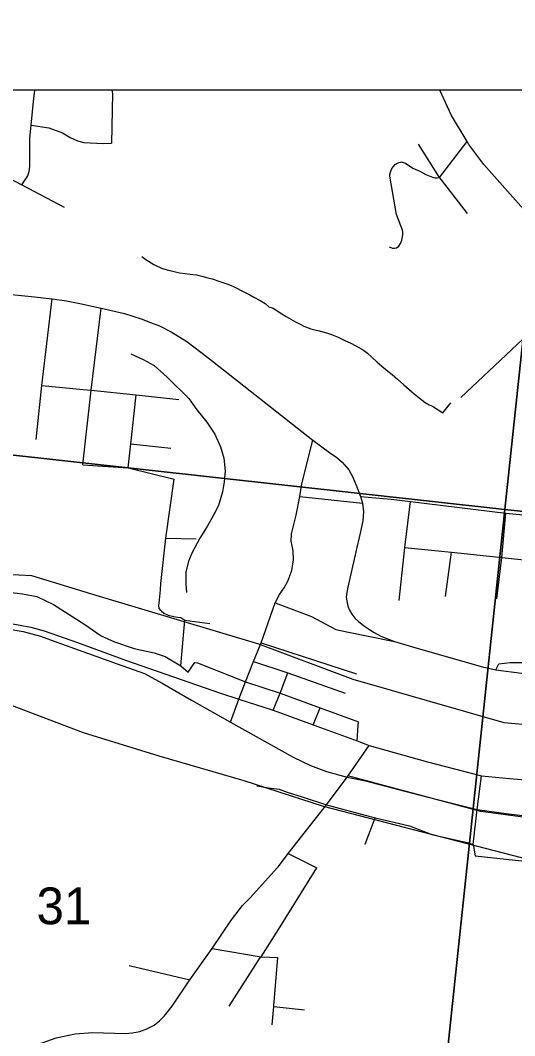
# Model space of a CAD drawing. Extents: x -8.2 to 38.5, y -0.1 to 21.9.
# Drawn here: x 4.076 to 4.638, y 15.594 to 16.75 of the extents above; entities that cross this region are included whole.
import ezdxf

# ---------------------------------------------------------------- set-up
doc = ezdxf.new("R2010")
doc.units = 0
for name, color, linetype in [('GM_X_Adjacent_County', 7, 'Continuous'), ('GM_X_Adjacent_County_Text', 7, 'Continuous'), ('GM_X_County_Road_Text', 7, 'Continuous'), ('GM_X_Minor_River', 7, 'Continuous'), ('GM_X_Township_Subdivision_Text', 7, 'Continuous'), ('GM_X_Township_Text', 7, 'Continuous'), ('GM_X_US_Location', 7, 'Continuous')]:
    doc.layers.add(name, color=color, linetype=linetype)

msp = doc.modelspace()

# ---------------------------------------------------------------- linework, layer by layer
at = {"layer": 'GM_X_Adjacent_County'}
msp.add_lwpolyline([(2.2499, 17.3899), (5.0356, 17.3899), (5.0356, 16.67), (2.2499, 16.67)], close=True, dxfattribs=at)
at = {"layer": 'GM_X_Adjacent_County_Text'}
for points in [[(5.0356, 17.1922), (5.7325, 17.1233), (5.6225, 16.0867), (4.6267, 16.1928), (4.6777, 16.67)], [(4.6777, 16.67), (4.6267, 16.1928), (3.6356, 16.3025), (3.6747, 16.67)]]:
    msp.add_lwpolyline(points, dxfattribs=at)
for points in [[(4.6267, 16.1928), (4.5212, 15.1931), (3.5428, 15.2954), (3.6356, 16.3025)], [(4.6267, 16.1928), (5.6225, 16.0867), (5.5208, 15.0744), (4.5212, 15.1931)]]:
    msp.add_lwpolyline(points, close=True, dxfattribs=at)
at = {"layer": 'GM_X_Minor_River'}
for points in [[(4.2138, 16.4808), (4.2186, 16.4773), (4.2276, 16.4717), (4.237, 16.4672), (4.2457, 16.4647), (4.2506, 16.4638), (4.257, 16.4621), (4.2631, 16.4615), (4.2688, 16.4606), (4.276, 16.46), (4.2824, 16.4583), (4.2892, 16.4566), (4.2941, 16.4553), (4.3028, 16.4524), (4.3107, 16.4496), (4.3175, 16.4471), (4.322, 16.4447), (4.3268, 16.4422), (4.3321, 16.4394), (4.337, 16.437), (4.3415, 16.4346), (4.3486, 16.4306), (4.3542, 16.4274), (4.3586, 16.4235), (4.3635, 16.4218), (4.3733, 16.4154), (4.3781, 16.4126), (4.3886, 16.4063), (4.3939, 16.4038), (4.3984, 16.4014), (4.4063, 16.3985), (4.4108, 16.3973), (4.4161, 16.396), (4.4251, 16.3934), (4.4297, 16.3918), (4.4372, 16.3889), (4.4458, 16.3849), (4.4511, 16.3824), (4.4582, 16.3788), (4.4661, 16.374), (4.4705, 16.3708), (4.4757, 16.3661), (4.4817, 16.3606), (4.4869, 16.3559), (4.4939, 16.35), (4.4988, 16.3464), (4.5047, 16.3409), (4.5121, 16.3346), (4.5181, 16.3295), (4.5237, 16.3244), (4.5296, 16.3197), (4.5363, 16.3145), (4.5408, 16.3118), (4.5446, 16.3102)], [(4.2016, 16.3698), (4.2155, 16.3633), (4.2279, 16.3566), (4.2428, 16.3433), (4.2673, 16.3191), (4.2765, 16.306), (4.2879, 16.292), (4.2971, 16.2784), (4.3036, 16.2642), (4.3074, 16.2512), (4.3086, 16.2367), (4.3075, 16.2242), (4.3057, 16.2128), (4.3012, 16.1973), (4.2956, 16.1864), (4.2884, 16.1733), (4.2801, 16.1602), (4.2714, 16.1437), (4.267, 16.1339), (4.264, 16.1214), (4.264, 16.1077), (4.2646, 16.0982)], [(4.5446, 16.3102), (4.5564, 16.3026), (4.5655, 16.3142)]]:
    msp.add_lwpolyline(points, dxfattribs=at)
at = {"layer": 'GM_X_Township_Subdivision_Text'}
for p, q in [((4.2014, 16.2674), (4.2471, 16.2627)), ((4.3937, 16.2074), (4.4651, 16.2)), ((4.2412, 16.16), (4.2757, 16.1594)), ((4.5593, 16.0937), (4.5661, 16.1441)), ((4.2584, 16.0149), (4.2629, 16.0669)), ((4.3497, 16.041), (4.4581, 16.0056)), ((4.409, 15.9475), (4.417, 15.9669)), ((4.468, 15.8119), (4.4792, 15.8416)), ((4.3805, 15.801), (4.4131, 15.785)), ((4.1995, 15.6738), (4.2684, 15.6575)), ((4.364, 15.627), (4.3989, 15.6231))]:
    msp.add_line(p, q, dxfattribs=at)
for points in [[(4.0775, 16.5623), (4.0842, 16.5727), (4.0857, 16.5776), (4.0867, 16.583), (4.0867, 16.6153), (4.0882, 16.6302), (4.0909, 16.6573), (4.0923, 16.67)], [(4.18, 16.67), (4.1806, 16.6661), (4.1794, 16.6097)], [(4.0882, 16.6302), (4.108, 16.6271), (4.1237, 16.6216), (4.1326, 16.6163), (4.1408, 16.6122), (4.1479, 16.6104), (4.1699, 16.6094), (4.1794, 16.6097)], [(4.4952, 16.4918), (4.4992, 16.4902), (4.5012, 16.4901), (4.5036, 16.4907), (4.5062, 16.4926), (4.5081, 16.4954), (4.5097, 16.4993), (4.5107, 16.5055), (4.5109, 16.5076), (4.5108, 16.5088), (4.5104, 16.5107), (4.5038, 16.5284), (4.496, 16.5722), (4.4959, 16.573), (4.496, 16.5742), (4.4971, 16.5779), (4.4985, 16.5808), (4.5004, 16.5832), (4.5023, 16.5853), (4.5054, 16.5872), (4.5093, 16.5883), (4.5117, 16.5878), (4.5138, 16.587), (4.5224, 16.5814), (4.5303, 16.5778), (4.5372, 16.574), (4.5447, 16.5709), (4.5471, 16.5703), (4.5498, 16.5702), (4.5524, 16.5707), (4.584, 16.6117)], [(4.5843, 16.5295), (4.5547, 16.5678), (4.5524, 16.5707), (4.5288, 16.6086)], [(4.0276, 16.5778), (4.0434, 16.5759), (4.0506, 16.5745), (4.0607, 16.5712), (4.0775, 16.5623), (4.1258, 16.5367)], [(4.577, 16.3204), (4.6472, 16.3868), (4.648, 16.3876), (4.6636, 16.4023), (4.7327, 16.4681)], [(4.0938, 16.2724), (4.1001, 16.3337), (4.1121, 16.4324)], [(4.1469, 16.2437), (4.1562, 16.3286), (4.1678, 16.4219)], [(4.1001, 16.3337), (4.1473, 16.3295), (4.1562, 16.3286), (4.2076, 16.3231), (4.2559, 16.3179)], [(4.1986, 16.2403), (4.2014, 16.2674), (4.2076, 16.3231)], [(4.3148, 15.9505), (4.3245, 15.9768), (4.3318, 15.9964), (4.3411, 16.0197), (4.3497, 16.041), (4.3656, 16.0866), (4.3704, 16.0961), (4.376, 16.1034), (4.3799, 16.1112), (4.3847, 16.1234), (4.3864, 16.1355), (4.386, 16.1458), (4.3839, 16.1565), (4.3844, 16.1652), (4.3894, 16.1863), (4.3937, 16.2074), (4.396, 16.2218), (4.4083, 16.2717)], [(4.1469, 16.2437), (4.1986, 16.2403), (4.2509, 16.2273)], [(4.2361, 16.0774), (4.2336, 16.0802), (4.2335, 16.0833), (4.234, 16.0898), (4.2351, 16.1014), (4.2356, 16.1083), (4.2412, 16.16), (4.2509, 16.2273)], [(4.4628, 16.2077), (4.4977, 16.2043), (4.5194, 16.202), (4.6282, 16.1884), (4.7275, 16.1792), (4.7326, 16.1786), (4.7931, 16.1724), (4.8532, 16.1662), (4.8811, 16.1634), (5.1059, 16.1403)], [(4.5066, 16.0891), (4.5131, 16.1494), (4.5194, 16.202)], [(4.6176, 16.0909), (4.6236, 16.1379), (4.6282, 16.1884)], [(4.5131, 16.1494), (4.5661, 16.1441), (4.5916, 16.1416), (4.6236, 16.1379), (4.6741, 16.1326)], [(3.9636, 16.0505), (3.9603, 16.0691), (3.9631, 16.0775), (3.9744, 16.0867), (3.9917, 16.0932), (4.0069, 16.0968), (4.0628, 16.0988), (4.0784, 16.0968), (4.0945, 16.0936), (4.1134, 16.0847), (4.1491, 16.0618), (4.1676, 16.049), (4.1829, 16.0422), (4.2054, 16.0345), (4.2279, 16.0297), (4.2407, 16.0253), (4.2584, 16.0149), (4.2668, 16.0076)], [(4.3656, 16.0866), (4.3838, 16.0796), (4.4068, 16.0711), (4.4345, 16.056), (4.447, 16.0533), (4.5012, 16.0426)], [(4.2361, 16.0774), (4.2391, 16.0747), (4.2438, 16.0725), (4.2504, 16.071), (4.2544, 16.0703), (4.2582, 16.0696), (4.2629, 16.0669), (4.2913, 16.0628)], [(4.6166, 16.0104), (4.6199, 16.017), (4.6331, 16.0185), (4.6471, 16.0186), (4.6563, 16.0204), (4.6671, 16.0272), (4.6713, 16.0274), (4.6754, 16.0271), (4.6952, 16.0275), (4.7327, 16.0265), (4.7732, 16.0349)], [(4.2668, 16.0076), (4.2743, 16.0187), (4.2773, 16.0182), (4.3318, 15.9964), (4.3712, 15.9835), (4.417, 15.9669), (4.4603, 15.9512)], [(4.3411, 16.0197), (4.3799, 16.0068), (4.4452, 15.9838)], [(4.3633, 15.9644), (4.3712, 15.9835), (4.3799, 16.0068)], [(4.459, 15.9294), (4.4601, 15.947), (4.4603, 15.9512)], [(4.5909, 15.8115), (4.5955, 15.8513), (4.6002, 15.8895)], [(4.3447, 15.8782), (4.3582, 15.8758), (4.3701, 15.8742), (4.3794, 15.871), (4.3963, 15.8657), (4.4239, 15.8564)], [(4.4239, 15.8564), (4.4792, 15.8416), (4.5184, 15.8326), (4.5439, 15.8226), (4.584, 15.8137), (4.5909, 15.8115)], [(4.5909, 15.8115), (4.5933, 15.7983), (4.7096, 15.7861), (4.8968, 15.7645)], [(4.3133, 15.6275), (4.3491, 15.683), (4.3496, 15.6837), (4.3696, 15.7148), (4.4131, 15.785)], [(4.2938, 15.6929), (4.3496, 15.6837), (4.3685, 15.6826)], [(4.3623, 15.6061), (4.364, 15.627), (4.3641, 15.6279), (4.3685, 15.6826)]]:
    msp.add_lwpolyline(points, dxfattribs=at)
at = {"layer": 'GM_X_Township_Text'}
for points in [[(4.584, 16.6117), (4.5663, 16.6414), (4.553, 16.6699), (4.553, 16.67)], [(5.2409, 16.4154), (5.2404, 16.4163), (5.2395, 16.418), (5.1826, 16.4236), (4.9958, 16.4421), (4.8823, 16.4533), (4.86, 16.4555), (4.7607, 16.4654), (4.7327, 16.4681), (4.7136, 16.4709), (4.7035, 16.4738), (4.7, 16.4758), (4.697, 16.4787), (4.6901, 16.4878), (4.6609, 16.5203), (4.645, 16.538), (4.6029, 16.5854), (4.586, 16.6083), (4.584, 16.6117)], [(4.0545, 16.4387), (4.0883, 16.4351), (4.1121, 16.4324), (4.1282, 16.4302), (4.1436, 16.4272), (4.1678, 16.4219), (4.1944, 16.4157), (4.2132, 16.4096), (4.224, 16.4056), (4.2339, 16.4019), (4.2475, 16.395), (4.265, 16.3839), (4.289, 16.3658), (4.4083, 16.2717), (4.4275, 16.2576), (4.4358, 16.2519), (4.442, 16.2465), (4.4496, 16.2378), (4.4538, 16.2294), (4.4577, 16.2204), (4.4628, 16.2077), (4.4651, 16.2), (4.4663, 16.1899), (4.4655, 16.1797), (4.4625, 16.1658), (4.4574, 16.1447), (4.4484, 16.1045), (4.4471, 16.0983), (4.4465, 16.0928), (4.4471, 16.0883), (4.4484, 16.0827), (4.4502, 16.0781), (4.4529, 16.0735), (4.4562, 16.0692), (4.4607, 16.0649), (4.4674, 16.0599), (4.4742, 16.0554), (4.4784, 16.0528), (4.4859, 16.0487), (4.5012, 16.0426), (4.5284, 16.0344), (4.6016, 16.0138), (4.6166, 16.0104), (4.6751, 16.0027)], [(3.9636, 16.0505), (3.9886, 16.0607), (4.006, 16.0642), (4.0249, 16.0656), (4.0409, 16.0657), (4.0549, 16.0648), (4.0672, 16.0627), (4.0876, 16.0589), (4.1028, 16.0545), (4.1408, 16.0415), (4.1953, 16.0214), (4.3036, 15.9838), (4.3245, 15.9768)], [(3.9733, 16.0516), (3.9879, 16.0533), (4.0057, 16.0564), (4.018, 16.0576), (4.0322, 16.0582), (4.0423, 16.0585), (4.0611, 16.0567), (4.0789, 16.0539), (4.0986, 16.0484), (4.1186, 16.0413), (4.1373, 16.0345), (4.1859, 16.017), (4.217, 16.0062), (4.237, 15.9951), (4.2705, 15.9758), (4.3148, 15.9505)], [(4.3245, 15.9768), (4.3633, 15.9644), (4.409, 15.9475), (4.459, 15.9294), (4.4727, 15.9241), (4.5389, 15.9053), (4.6002, 15.8895), (4.6321, 15.8867), (4.6775, 15.8829), (4.7033, 15.8807), (4.7204, 15.8796), (4.7336, 15.8798), (4.7727, 15.8809), (4.8108, 15.8817), (4.9071, 15.8854), (4.9901, 15.8883), (5.0549, 15.8899), (5.1402, 15.8926)], [(4.3148, 15.9505), (4.3861, 15.9109), (4.4058, 15.9013), (4.4241, 15.8944), (4.4475, 15.888)], [(4.3693, 15.7863), (4.3805, 15.801), (4.4239, 15.8564), (4.4475, 15.888), (4.4727, 15.9241)], [(4.4475, 15.888), (4.4684, 15.8839), (4.5292, 15.8681), (4.5955, 15.8513), (4.6311, 15.8463), (4.7298, 15.8346), (4.8219, 15.8257), (4.9015, 15.8162), (5.0035, 15.8054), (5.036, 15.8013), (5.0574, 15.7984), (5.0647, 15.7991), (5.0701, 15.8005), (5.0899, 15.8098), (5.0977, 15.8121), (5.1068, 15.8138), (5.1411, 15.816), (5.1857, 15.8183), (5.2076, 15.8182)], [(4.0311, 15.5571), (4.091, 15.5821), (4.1165, 15.5913), (4.1383, 15.596), (4.1583, 15.5973), (4.1951, 15.5963), (4.2035, 15.5971), (4.2116, 15.5986), (4.2198, 15.6015), (4.2279, 15.6057), (4.2342, 15.6107), (4.2392, 15.616), (4.2484, 15.6273), (4.2684, 15.6575), (4.2938, 15.6929), (4.3159, 15.7258), (4.3285, 15.7418), (4.3375, 15.751), (4.3681, 15.7848), (4.3693, 15.7863)]]:
    msp.add_lwpolyline(points, dxfattribs=at)
at = {"layer": 'GM_X_US_Location'}
for points in [[(5.4223, 15.8469), (5.4096, 15.8932), (5.3887, 15.9097), (5.3573, 15.9186), (5.1857, 15.9216), (5.0514, 15.9351), (5.0007, 15.9395), (4.7723, 15.9365), (4.6261, 15.95), (4.4545, 15.9992), (4.347, 16.0396), (4.162, 16.0948), (4.0889, 16.1172), (4.0292, 16.1202), (3.8461, 16.1159), (3.5416, 16.1791), (3.3707, 16.2044), (3.1596, 16.2509), (3.0499, 16.3079), (2.985, 16.3727), (2.9748, 16.5121), (2.969, 16.6094), (2.9538, 16.67)], [(5.4018, 15.5913), (5.3935, 15.6027), (5.3239, 15.6708), (5.2605, 15.7279), (5.2257, 15.7453), (5.1925, 15.7501), (5.1165, 15.7532), (4.8689, 15.7682), (4.7348, 15.7829), (4.6766, 15.7884), (4.4205, 15.8545), (4.3305, 15.884), (4.2337, 15.9121), (4.1476, 15.9385), (4.0637, 15.9702)], [(5.4018, 15.5913), (5.4088, 15.6052), (5.4131, 15.6148), (5.4148, 15.6252), (5.4149, 15.6351), (5.4123, 15.6434), (5.3377, 15.7409), (5.3157, 15.7604), (5.2793, 15.7782), (5.2046, 15.8154), (5.1005, 15.8111), (5.0706, 15.8008), (4.7323, 15.8313), (4.5994, 15.849), (4.4484, 15.8895)]]:
    msp.add_lwpolyline(points, dxfattribs=at)

# ---------------------------------------------------------------- texts
at = {"layer": 'GM_X_County_Road_Text'}
msp.add_text('31', height=0.04186, rotation=0, dxfattribs=at).set_placement((4.0942, 15.7206))

doc.saveas('drawing.dxf')
